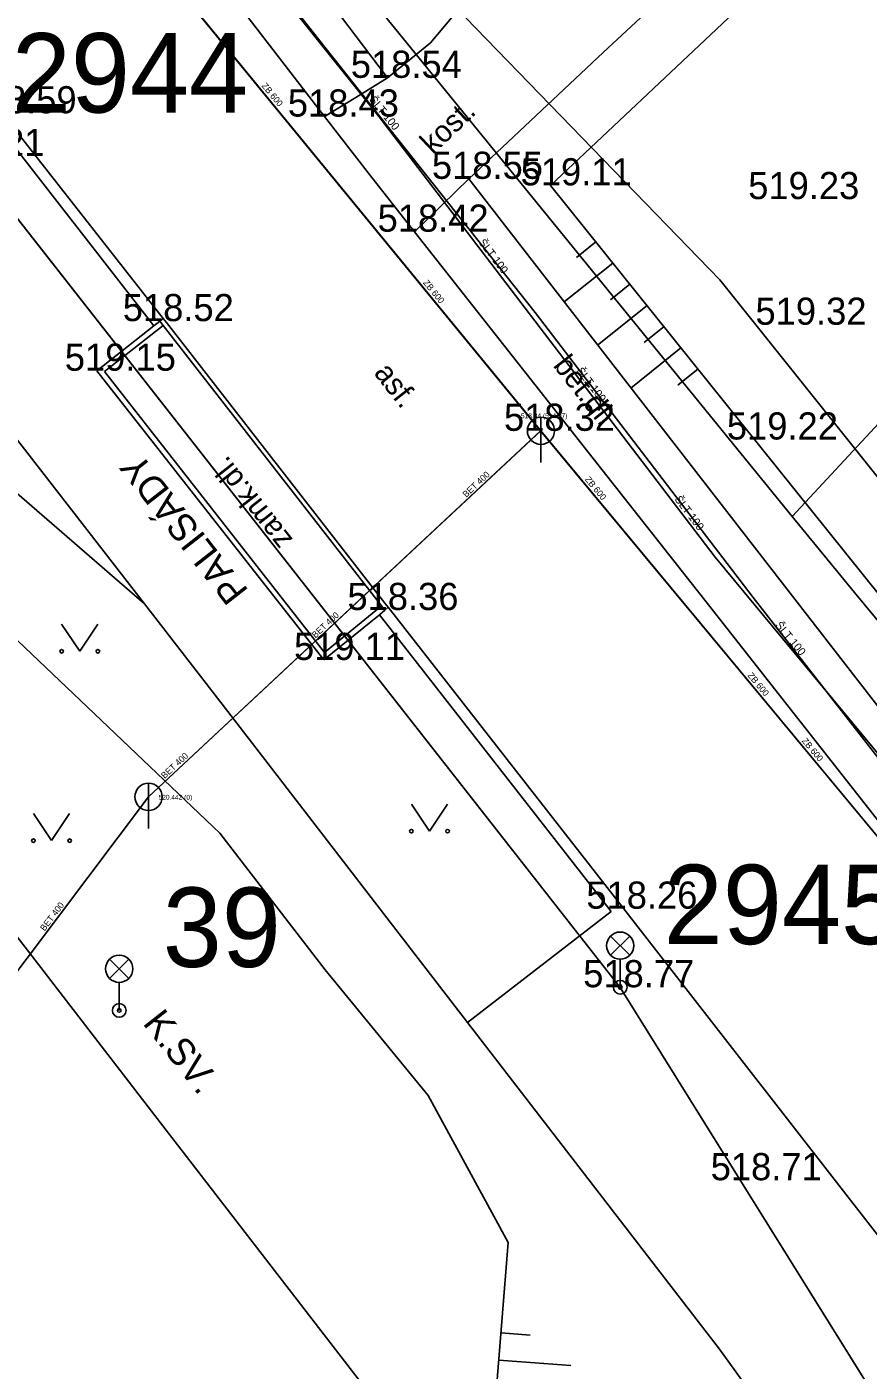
# Model space of a CAD drawing. Extents: x -668867 to -667827, y -1131943 to -1131019.
# Drawn here: x -668478.76 to -668455.52, y -1131266.85 to -1131229.74 of the extents above; entities that cross this region are included whole.
import ezdxf

# ---------------------------------------------------------------- set-up
doc = ezdxf.new("R2010")
doc.units = 0
for name, color, linetype in [('G_Bod_tecka', 7, 'Continuous'), ('G_Bod_vyska', 7, 'Continuous'), ('G_Breh_Teren', 7, 'Continuous'), ('G_Cesty_Schody', 7, 'Continuous'), ('G_Objekty_technicke', 7, 'Continuous'), ('G_Plochy_zpevnene', 7, 'Continuous'), ('G_Ploty', 7, 'Continuous'), ('G_Popisy_povrchu', 7, 'Continuous'), ('G_Poznamky_odkaz', 7, 'Continuous'), ('G_Site-kanalizace', 7, 'Continuous'), ('G_Vyskove_srafy', 7, 'Continuous'), ('G_Z_ELsilove_podz_kotovane', 7, 'Continuous'), ('G_Z_KANAL_podz_kotovane', 7, 'Continuous'), ('G_Z_PLYNY_podz_geodeticky', 7, 'Continuous'), ('G_Z_SPOJE_podz_geodeticky', 7, 'Continuous'), ('G_Z_SPOJE_podz_kotovane', 7, 'Continuous'), ('G_Z_SPOJE_podz_priblizne', 7, 'Continuous'), ('G_Z_VODA_podz_kotovane', 7, 'Continuous'), ('G_Zelen-okraj', 7, 'Continuous'), ('G_Zelen-Znacky', 7, 'Continuous'), ('Vrstva 1', 7, 'Continuous'), ('Vrstva 10', 7, 'Continuous'), ('Vrstva 13', 7, 'Continuous'), ('Vrstva 17', 7, 'Continuous'), ('Vrstva 2', 7, 'Continuous'), ('Vrstva 27', 7, 'Continuous'), ('Vrstva 3', 7, 'Continuous'), ('Vrstva 4', 7, 'Continuous'), ('Vrstva 8', 7, 'Continuous')]:
    doc.layers.add(name, color=color, linetype=linetype)

msp = doc.modelspace()

# ---------------------------------------------------------------- linework, layer by layer
at = {"layer": 'G_Bod_tecka'}
for p, q in [((-668468.8, -1131231.15), (-668468.8, -1131231.15)), ((-668470.54, -1131232.22), (-668470.54, -1131232.22)), ((-668466.55, -1131233.94), (-668466.55, -1131233.94)), ((-668464.3, -1131234.12), (-668464.3, -1131234.12)), ((-668457.81, -1131234.5), (-668457.81, -1131234.5)), ((-668468.05, -1131235.4), (-668468.05, -1131235.4)), ((-668475.09, -1131237.87), (-668475.09, -1131237.87)), ((-668457.61, -1131237.97), (-668457.61, -1131237.97)), ((-668476.83, -1131239.24), (-668476.83, -1131239.24)), ((-668464.57, -1131240.9), (-668464.57, -1131240.9)), ((-668458.4, -1131241.14), (-668458.4, -1131241.14)), ((-668468.87, -1131245.85), (-668468.87, -1131245.85)), ((-668470.56, -1131247.23), (-668470.56, -1131247.23)), ((-668462.27, -1131254.1), (-668462.27, -1131254.1)), ((-668462.37, -1131256.27), (-668462.37, -1131256.27)), ((-668458.91, -1131261.6), (-668458.91, -1131261.6))]:
    msp.add_line(p, q, dxfattribs=at)
at = {"layer": 'G_Breh_Teren'}
for p, q in [((-668452.25, -1131222.77), (-668464.3, -1131234.12)), ((-668464.3, -1131234.12), (-668453.84, -1131247.15)), ((-668475.51, -1131245.68), (-668484.31, -1131238.06)), ((-668473.43, -1131252.01), (-668486.37, -1131239.7)), ((-668470.52, -1131255.79), (-668473.43, -1131252.01)), ((-668467.68, -1131259.26), (-668470.52, -1131255.79)), ((-668465.47, -1131263.32), (-668467.68, -1131259.26)), ((-668466.02, -1131270.31), (-668465.47, -1131263.32))]:
    msp.add_line(p, q, dxfattribs=at)
at = {"layer": 'G_Cesty_Schody'}
for points in [[(-668468.8, -1131231.15), (-668469.67, -1131231.69), (-668470.54, -1131232.22)], [(-668468.05, -1131235.4), (-668467.3, -1131234.67), (-668466.55, -1131233.94)], [(-668475, -1131237.99), (-668468.96, -1131245.73)]]:
    msp.add_lwpolyline(points, dxfattribs=at)
at = {"layer": 'G_Objekty_technicke'}
for p, q in [((-668462.635, -1131254.855), (-668462.105, -1131255.385)), ((-668462.635, -1131255.385), (-668462.105, -1131254.855)), ((-668476.475, -1131256.025), (-668475.945, -1131255.495)), ((-668476.475, -1131255.496), (-668475.944, -1131256.025)), ((-668462.37, -1131256.27), (-668462.37, -1131255.495)), ((-668476.21, -1131256.91), (-668476.21, -1131256.135))]:
    msp.add_line(p, q, dxfattribs=at)
for centre, radius in [((-668462.37, -1131255.12), 0.375), ((-668476.21, -1131255.76), 0.375), ((-668462.37, -1131256.27), 0.19), ((-668462.37, -1131256.27), 0.05), ((-668476.21, -1131256.91), 0.19), ((-668476.21, -1131256.91), 0.05)]:
    msp.add_circle(centre, radius, dxfattribs=at)
at = {"layer": 'G_Plochy_zpevnene'}
for p, q in [((-668466.55, -1131233.94), (-668454.35, -1131249.68)), ((-668475.09, -1131237.87), (-668475.25, -1131238)), ((-668475.25, -1131238), (-668476.83, -1131239.24)), ((-668476.83, -1131239.24), (-668470.56, -1131247.23)), ((-668476.62, -1131239.26), (-668470.54, -1131247.02)), ((-668468.87, -1131245.85), (-668468.78, -1131245.77)), ((-668462.27, -1131254.1), (-668445.38, -1131275.82))]:
    msp.add_line(p, q, dxfattribs=at)
for points in [[(-668498.48, -1131207.48), (-668488.96, -1131219.81), (-668479.44, -1131232.13), (-668475, -1131237.8)], [(-668489.54, -1131207.58), (-668480.04, -1131219.9), (-668470.54, -1131232.22), (-668469.3, -1131233.82), (-668468.05, -1131235.4), (-668460.03, -1131245.58), (-668452.02, -1131255.77)], [(-668466.55, -1131233.94), (-668462.84, -1131230.45), (-668459.11, -1131226.98), (-668453.74, -1131221.87), (-668450.97, -1131219.35), (-668447.94, -1131216.85), (-668447.31, -1131216.58), (-668446.64, -1131216.53), (-668446.08, -1131216.56), (-668445.55, -1131216.73), (-668443.88, -1131217.78), (-668442.21, -1131218.82)], [(-668471.52, -1131220.53), (-668470.17, -1131219.46), (-668468.82, -1131218.38), (-668468.31, -1131218.19), (-668467.74, -1131218.22), (-668467.1, -1131218.37), (-668466.18, -1131218.8), (-668465.77, -1131219.13), (-668465.41, -1131219.56), (-668465.07, -1131220.21), (-668464.86, -1131221.18), (-668464.78, -1131222.18), (-668464.68, -1131223.68), (-668464.8, -1131225.17), (-668465.08, -1131226.18), (-668465.71, -1131227.62), (-668466.6, -1131228.97), (-668467.61, -1131230.18), (-668468.8, -1131231.15)], [(-668470.96, -1131228.29), (-668468.8, -1131231.15)], [(-668497.51, -1131230.9), (-668475.32, -1131259.69)], [(-668475.09, -1131237.87), (-668475, -1131237.99), (-668476.62, -1131239.26)], [(-668475.09, -1131237.87), (-668475, -1131237.8)], [(-668475, -1131237.8), (-668474.9, -1131237.91), (-668468.87, -1131245.66), (-668468.78, -1131245.77)], [(-668470.56, -1131247.23), (-668469.02, -1131245.98), (-668468.87, -1131245.85)], [(-668470.54, -1131247.02), (-668469.12, -1131245.86), (-668468.96, -1131245.73), (-668468.87, -1131245.85)], [(-668468.78, -1131245.77), (-668462.27, -1131254.1)], [(-668475.32, -1131259.69), (-668466.68, -1131270.88)]]:
    msp.add_lwpolyline(points, dxfattribs=at)
at = {"layer": 'G_Ploty'}
for p, q in [((-668483.56, -1131235.31), (-668475.51, -1131245.68)), ((-668475.51, -1131245.68), (-668473.21, -1131248.65)), ((-668473.21, -1131248.65), (-668466.59, -1131257.24)), ((-668466.59, -1131257.24), (-668459.63, -1131266.27)), ((-668459.63, -1131266.27), (-668456.18, -1131271))]:
    msp.add_line(p, q, dxfattribs=at)
at = {"layer": 'G_Site-kanalizace'}
for p, q in [((-668464.56, -1131240.525), (-668464.56, -1131241.775)), ((-668475.4, -1131250.635), (-668475.4, -1131251.885))]:
    msp.add_line(p, q, dxfattribs=at)
for centre in [(-668464.56, -1131240.9), (-668475.4, -1131251.01)]:
    msp.add_circle(centre, 0.375, dxfattribs=at)
at = {"layer": 'G_Vyskove_srafy'}
for p, q in [((-668463.04, -1131235.68), (-668463.58, -1131236.11)), ((-668462.57, -1131236.27), (-668463.92, -1131237.34)), ((-668462.1, -1131236.85), (-668462.64, -1131237.28)), ((-668461.63, -1131237.44), (-668463, -1131238.53)), ((-668461.16, -1131238.02), (-668461.71, -1131238.46)), ((-668460.7, -1131238.61), (-668462.08, -1131239.72)), ((-668460.22, -1131239.19), (-668460.78, -1131239.64)), ((-668465.66, -1131265.82), (-668464.86, -1131265.88)), ((-668465.72, -1131266.57), (-668463.73, -1131266.72))]:
    msp.add_line(p, q, dxfattribs=at)
at = {"layer": 'G_Z_ELsilove_podz_kotovane'}
for points in [[(-668561.16, -1131106.51), (-668559.79, -1131110.01), (-668559.58, -1131111.71), (-668559.44, -1131112.79), (-668559.17, -1131113.36), (-668546.16, -1131140.45), (-668534.4, -1131161.49), (-668517.32, -1131185.65), (-668499.12, -1131209.6), (-668480.38, -1131233.31), (-668462.37, -1131256.28), (-668449.58, -1131276.8), (-668449.84, -1131279.37), (-668430.91, -1131303.38), (-668427.62, -1131304.54), (-668413.74, -1131320.95)], [(-668484.337, -1131212.694), (-668478.332, -1131220.418), (-668470.704, -1131230.08), (-668464.721, -1131237.631), (-668458.7, -1131245.505), (-668452.45, -1131253.519), (-668446.907, -1131260.481), (-668441.021, -1131267.599), (-668437.2, -1131271.322), (-668434.2, -1131274.472), (-668430.624, -1131278.822), (-668424.994, -1131285.596), (-668422.608, -1131287.976), (-668420.25, -1131290.859), (-668415.939, -1131294.819), (-668413.794, -1131296.411), (-668410.175, -1131297.498), (-668408.439, -1131297.8), (-668407.304, -1131297.476), (-668406.066, -1131297.537)]]:
    msp.add_lwpolyline(points, dxfattribs=at)
at = {"layer": 'G_Z_KANAL_podz_kotovane'}
for p, q in [((-668464.57, -1131240.9), (-668486.43, -1131214.24)), ((-668475.4, -1131251.01), (-668464.57, -1131240.9)), ((-668439.39, -1131271.24), (-668464.57, -1131240.9)), ((-668486.64, -1131265.93), (-668475.4, -1131251.01))]:
    msp.add_line(p, q, dxfattribs=at)
at = {"layer": 'G_Z_PLYNY_podz_geodeticky'}
for points in [[(-668529.76, -1131143.74), (-668524.16, -1131155.67), (-668491.6, -1131201.52), (-668457.62, -1131243.27), (-668455.9, -1131245.37), (-668427.25, -1131279.92), (-668424.99, -1131282.65)], [(-668457.62, -1131243.27), (-668442.84, -1131227.35)]]:
    msp.add_lwpolyline(points, dxfattribs=at)
at = {"layer": 'G_Z_SPOJE_podz_geodeticky'}
msp.add_lwpolyline([(-668484.82, -1131210.01), (-668480.42, -1131215.28), (-668459.62, -1131236.73), (-668450.14, -1131248.57)], dxfattribs=at)
at = {"layer": 'G_Z_SPOJE_podz_kotovane'}
msp.add_lwpolyline([(-668484.82, -1131210.01), (-668480.42, -1131215.28), (-668459.62, -1131236.73), (-668450.14, -1131248.57)], dxfattribs=at)
at = {"layer": 'G_Z_SPOJE_podz_priblizne'}
msp.add_lwpolyline([(-668484.82, -1131210.01), (-668480.42, -1131215.28), (-668459.62, -1131236.73), (-668450.14, -1131248.57)], dxfattribs=at)
at = {"layer": 'G_Z_VODA_podz_kotovane'}
msp.add_lwpolyline([(-668492.31, -1131203.14), (-668492.26, -1131203.21), (-668469.03, -1131232.23), (-668459.75, -1131244.39), (-668451.91, -1131253.85), (-668451.72, -1131254.09), (-668448.19, -1131258.26), (-668428.47, -1131284.02), (-668428.36, -1131284.17), (-668414.92, -1131303.21)], dxfattribs=at)
at = {"layer": 'G_Zelen-okraj'}
for p in [(-668469.02, -1131245.98), (-668466.59, -1131257.24)]:
    msp.add_line(p, (-668462.62, -1131254.18), dxfattribs=at)
msp.add_lwpolyline([(-668479.68, -1131232.32), (-668475.25, -1131238)], dxfattribs=at)
at = {"layer": 'G_Zelen-Znacky'}
for p, q in [((-668477.8, -1131246.24), (-668477.3, -1131246.99)), ((-668477.3, -1131246.99), (-668476.8, -1131246.24)), ((-668468.14, -1131251.21), (-668467.64, -1131251.96)), ((-668467.64, -1131251.96), (-668467.14, -1131251.21)), ((-668478.58, -1131251.47), (-668478.08, -1131252.22)), ((-668478.08, -1131252.22), (-668477.58, -1131251.471))]:
    msp.add_line(p, q, dxfattribs=at)
for centre in [(-668477.8, -1131246.99), (-668476.8, -1131246.99), (-668468.14, -1131251.959), (-668467.14, -1131251.959), (-668478.58, -1131252.22), (-668477.58, -1131252.22)]:
    msp.add_circle(centre, 0.05, dxfattribs=at)
at = {"layer": 'Vrstva 1'}
for p, q in [((-668462.37, -1131256.28), (-668462.37, -1131256.28)), ((-668476.21, -1131256.91), (-668476.21, -1131256.91))]:
    msp.add_line(p, q, dxfattribs=at)
at = {"layer": 'Vrstva 10'}
for p, q in [((-668464.565, -1131240.904), (-668486.43, -1131214.238)), ((-668439.39, -1131271.24), (-668464.565, -1131240.904))]:
    msp.add_line(p, q, dxfattribs=at)
at = {"layer": 'Vrstva 13'}
for p, q in [((-668475.4, -1131251.01), (-668464.565, -1131240.904)), ((-668486.64, -1131265.93), (-668475.4, -1131251.01))]:
    msp.add_line(p, q, dxfattribs=at)
at = {"layer": 'Vrstva 17'}
for p, q in [((-668480.38, -1131233.31), (-668462.37, -1131256.28)), ((-668462.37, -1131256.28), (-668449.58, -1131276.8))]:
    msp.add_line(p, q, dxfattribs=at)
at = {"layer": 'Vrstva 27'}
msp.add_lwpolyline([(-668492.315, -1131203.139), (-668492.261, -1131203.213), (-668469.028, -1131232.231), (-668459.75, -1131244.394), (-668451.915, -1131253.847), (-668451.722, -1131254.094), (-668448.191, -1131258.257), (-668428.47, -1131284.02), (-668428.362, -1131284.171), (-668414.923, -1131303.207)], dxfattribs=at)
at = {"layer": 'Vrstva 8'}
for p, q in [((-668464.565, -1131240.904), (-668464.565, -1131240.904)), ((-668475.4, -1131251.01), (-668475.4, -1131251.01))]:
    msp.add_line(p, q, dxfattribs=at)

# ---------------------------------------------------------------- texts
at = {"layer": 'G_Bod_vyska'}
for s, p in [('518.54', (-668469.812, -1131231.15)), ('518.59', (-668480.454, -1131232.13)), ('518.43', (-668471.552, -1131232.22)), ('519.21', (-668481.343, -1131233.31)), ('518.55', (-668467.572, -1131233.94)), ('519.11', (-668465.121, -1131234.12)), ('519.23', (-668458.834, -1131234.5)), ('518.42', (-668469.072, -1131235.4)), ('518.52', (-668476.112, -1131237.87)), ('519.32', (-668458.634, -1131237.97)), ('519.15', (-668477.713, -1131239.24)), ('518.32', (-668465.582, -1131240.9)), ('519.22', (-668459.424, -1131241.14)), ('518.36', (-668469.906, -1131245.85)), ('519.11', (-668471.381, -1131247.23)), ('518.26', (-668463.306, -1131254.1)), ('518.77', (-668463.392, -1131256.27)), ('518.71', (-668459.871, -1131261.6))]:
    msp.add_text(s, height=0.75, dxfattribs=at).set_placement(p)
at = {"layer": 'G_Popisy_povrchu'}
for s, rotation, p in [('kost.', 43.3128, (-668467.549, -1131233.284)), ('bet.dl.', 308.2099, (-668464.244, -1131239.101)), ('asf.', 308.0302, (-668469.196, -1131239.307)), ('zamk.dl.', 128.1224, (-668471.399, -1131243.9))]:
    msp.add_text(s, height=0.6, rotation=rotation, dxfattribs=at).set_placement(p)
at = {"layer": 'G_Poznamky_odkaz'}
for s, rotation, p in [('PALISÁDY', 128.1224, (-668472.618, -1131245.317)), ('K.SV.', 308.0879, (-668475.58, -1131257.268))]:
    msp.add_text(s, height=0.75, rotation=rotation, dxfattribs=at).set_placement(p)
at = {"layer": 'Vrstva 2'}
for s, p in [('518.34 (514.97)', (-668465.112, -1131240.551)), ('520.442 (0)', (-668475.124, -1131251.087))]:
    msp.add_text(s, height=0.13163, dxfattribs=at).set_placement(p)
at = {"layer": 'Vrstva 3'}
for s, rotation, p in [('ZB 600', 309.4135, (-668472.287, -1131231.376)), ('ZB 600', 309.3508, (-668467.825, -1131236.817)), ('BET 400', 43.0434, (-668466.625, -1131242.753)), ('ZB 600', 309.6549, (-668463.356, -1131242.251)), ('BET 400', 42.9951, (-668470.79, -1131246.637)), ('ZB 600', 309.6991, (-668458.862, -1131247.665)), ('ZB 600', 309.6991, (-668457.365, -1131249.47)), ('BET 400', 43.0201, (-668474.953, -1131250.521)), ('BET 400', 53.0002, (-668478.27, -1131254.732))]:
    msp.add_text(s, height=0.1755, rotation=rotation, dxfattribs=at).set_placement(p)
at = {"layer": 'Vrstva 4'}
for s, p in [('2944', (-668479.177, -1131232.109)), ('2945', (-668461.167, -1131255.079)), ('39', (-668475.007, -1131255.709))]:
    msp.add_text(s, height=2.1939, dxfattribs=at).set_placement(p)
for rotation, p in [(308.914, (-668469.316, -1131231.758)), (307.3658, (-668466.293, -1131235.701)), (307.3658, (-668463.588, -1131239.247)), (307.3658, (-668460.882, -1131242.794)), (309.6183, (-668458.1, -1131246.276))]:
    msp.add_text('ŠLT 100', height=0.2194, rotation=rotation, dxfattribs=at).set_placement(p)

doc.saveas('drawing.dxf')
